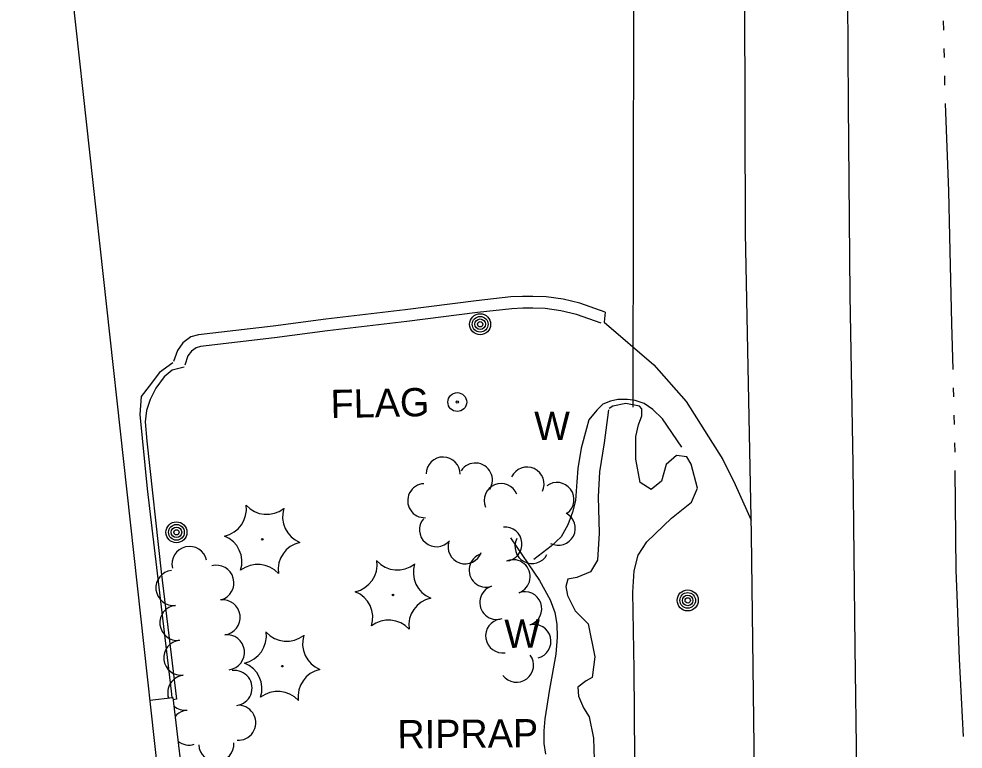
# Model space of a CAD drawing. Extents: x 589250 to 1188077, y 162953 to 363065.
# Drawn here: x 592605.8 to 592806.1, y 175104.5 to 175259.5 of the extents above; entities that cross this region are included whole.
import ezdxf

# ---------------------------------------------------------------- set-up
doc = ezdxf.new("R2010")
doc.units = 0
for name, color, linetype in [('E_BLD', 7, 'Continuous'), ('E_DRN_Pipe', 7, 'Continuous'), ('E_DRN_RipRap', 7, 'Continuous'), ('E_DRN_RipRap_Text', 7, 'Continuous'), ('E_DWY', 7, 'Continuous'), ('E_LAND_TreeLine_P', 7, 'Continuous'), ('E_LAND_Vegetation', 7, 'Continuous'), ('E_MAP_Limits', 7, 'Continuous'), ('E_MISCPROP', 7, 'Continuous'), ('E_MISCPROP_Text', 7, 'Continuous'), ('E_RDWY', 7, 'Continuous'), ('E_WAL', 7, 'Continuous'), ('E_WAL_Text', 7, 'Continuous'), ('E_WTR_FlowLine', 7, 'Continuous')]:
    doc.layers.add(name, color=color, linetype=linetype)

msp = doc.modelspace()

# ---------------------------------------------------------------- linework, layer by layer
at = {"layer": 'E_BLD'}
for p, q in [((592633.57, 175114.93), (592638.46, 175115.52)), ((592638.46, 175115.52), (592669, 174858.96))]:
    msp.add_line(p, q, dxfattribs=at)
at = {"layer": 'E_DRN_Pipe'}
msp.add_line((592736.19, 175280.03), (592736.03, 175177.09), dxfattribs=at)
at = {"layer": 'E_DRN_RipRap'}
for p, q in [((592730.91, 175176.54), (592729.94, 175169.51)), ((592731.78, 175177.27), (592731.05, 175176.83)), ((592734.55, 175177.88), (592731.78, 175177.27)), ((592737.48, 175177.32), (592734.55, 175177.88)), ((592737.93, 175176.74), (592737.48, 175177.32)), ((592737.94, 175175.28), (592737.93, 175176.74)), ((592737.23, 175173.37), (592737.94, 175175.28)), ((592736.66, 175170.88), (592737.23, 175173.37)), ((592736.7, 175166.05), (592736.66, 175170.88)), ((592729.94, 175169.51), (592728.97, 175163.35)), ((592745.33, 175166.86), (592743.15, 175164.94)), ((592747.52, 175166.58), (592745.33, 175166.86)), ((592748.41, 175164.98), (592747.52, 175166.58)), ((592737.62, 175161.09), (592736.7, 175166.05)), ((592743.15, 175164.94), (592742.15, 175161.42)), ((592749.77, 175159.87), (592748.41, 175164.98)), ((592728.97, 175163.35), (592728.72, 175158.09)), ((592739.98, 175159.64), (592737.62, 175161.09)), ((592742.15, 175161.42), (592739.98, 175159.64)), ((592748.48, 175156.94), (592749.77, 175159.87)), ((592728.72, 175158.09), (592728.94, 175150.33)), ((592744.27, 175153.54), (592748.48, 175156.94)), ((592739.05, 175148.52), (592744.27, 175153.54)), ((592728.94, 175150.33), (592728.55, 175144.63)), ((592737.17, 175145.72), (592739.05, 175148.52)), ((592728.55, 175144.63), (592727.1, 175142.13)), ((592736.32, 175142.35), (592737.17, 175145.72)), ((592727.1, 175142.13), (592724.19, 175140.93)), ((592736.06, 175137.81), (592736.32, 175142.35)), ((592722.29, 175140.62), (592721.86, 175139.01)), ((592724.19, 175140.93), (592722.29, 175140.62)), ((592721.86, 175139.01), (592722.17, 175137.11)), ((592722.17, 175137.11), (592723.81, 175133.91)), ((592736.35, 175121.43), (592736.06, 175137.81)), ((592723.81, 175133.91), (592726.61, 175131.15)), ((592726.61, 175131.15), (592727.99, 175124.14)), ((592727.99, 175124.14), (592727.44, 175119.75)), ((592736.51, 175102.85), (592736.35, 175121.43)), ((592726.13, 175119), (592724.39, 175117.67)), ((592727.44, 175119.75), (592726.13, 175119)), ((592724.39, 175117.67), (592724.55, 175115.77)), ((592724.55, 175115.77), (592725.59, 175113.29)), ((592725.59, 175113.29), (592726.78, 175111.4)), ((592726.78, 175111.4), (592727.7, 175106.88)), ((592727.7, 175106.88), (592727.88, 175102.34))]:
    msp.add_line(p, q, dxfattribs=at)
at = {"layer": 'E_DWY'}
for p, q in [((592710.2, 175200.47), (592702.79, 175199.64)), ((592712.63, 175200.57), (592710.2, 175200.47)), ((592714.82, 175200.59), (592712.63, 175200.57)), ((592717.66, 175200.53), (592714.82, 175200.59)), ((592721.25, 175199.99), (592717.66, 175200.53)), ((592702.79, 175199.64), (592687.77, 175197.77)), ((592724.81, 175199.13), (592721.25, 175199.99)), ((592730.15, 175197.25), (592724.81, 175199.13)), ((592687.77, 175197.77), (592670.95, 175195.74)), ((592703.08, 175197.16), (592688.08, 175195.29)), ((592710.39, 175197.97), (592703.08, 175197.16)), ((592712.69, 175198.07), (592710.39, 175197.97)), ((592714.81, 175198.08), (592712.69, 175198.07)), ((592717.45, 175198.03), (592714.81, 175198.08)), ((592720.77, 175197.53), (592717.45, 175198.03)), ((592724.1, 175196.73), (592720.77, 175197.53)), ((592729.32, 175194.89), (592724.1, 175196.73)), ((592730.15, 175197.25), (592729.99, 175195.16)), ((592659.72, 175194.3), (592643.91, 175192.41)), ((592670.95, 175195.74), (592659.72, 175194.3)), ((592688.08, 175195.29), (592671.26, 175193.26)), ((592729.99, 175195.16), (592740.49, 175186.09)), ((592643.91, 175192.41), (592642.26, 175192.02)), ((592671.26, 175193.26), (592660.03, 175191.82)), ((592640.6, 175190.72), (592639.41, 175189.14)), ((592642.26, 175192.02), (592640.6, 175190.72)), ((592660.03, 175191.82), (592644.35, 175189.95)), ((592639.41, 175189.14), (592638.62, 175186.79)), ((592642.4, 175188.95), (592641.65, 175187.96)), ((592643.37, 175189.71), (592642.4, 175188.95)), ((592644.35, 175189.95), (592643.37, 175189.71)), ((592638.46, 175186.52), (592635.64, 175184.44)), ((592641.65, 175187.96), (592640.99, 175185.99)), ((592635.64, 175184.44), (592633.45, 175181.58)), ((592740.49, 175186.09), (592747.35, 175178.26)), ((592633.45, 175181.58), (592631.73, 175179.35)), ((592631.73, 175179.35), (592631.45, 175175.56)), ((592747.35, 175178.26), (592755.18, 175166.02)), ((592631.45, 175175.56), (592633.01, 175159.78)), ((592755.18, 175166.02), (592757.75, 175160.68)), ((592757.75, 175160.68), (592761.18, 175153.12)), ((592633.01, 175159.78), (592638.07, 175116.84)), ((592638.07, 175116.84), (592638.22, 175115.49))]:
    msp.add_line(p, q, dxfattribs=at)
at = {"layer": 'E_LAND_TreeLine_P'}
for centre, radius, start, end in [((592695.8, 175162.9), 3.61, 359.1845, 179.1845), ((592702.66, 175161.63), 3.61, 326.7964, 146.7964), ((592713.61, 175160.78), 3.61, 334.8097, 154.8097), ((592691.89, 175157.25), 3.61, 92.976, 272.976), ((592708.1, 175157.27), 3.61, 22.2879, 202.2879), ((592719.96, 175157.5), 3.61, 307.0153, 127.0153), ((592720.24, 175151.4), 3.61, 242.7279, 62.7279), ((592694.38, 175151.09), 3.61, 139.5721, 319.5721), ((592708.93, 175148.05), 3.61, 275.0604, 95.0604), ((592700.46, 175147.45), 3.61, 160.984, 340.984), ((592714.65, 175147.51), 3.61, 152.1857, 332.1857), ((592641.99, 175143.8), 3.73, 13.0153, 193.0153), ((592704.93, 175142.51), 3.61, 108.1709, 288.1709), ((592710.67, 175141.12), 3.61, 289.9889, 109.9889), ((592638.58, 175138.75), 3.73, 96.4436, 276.4436), ((592647.69, 175139.81), 3.73, 285.4179, 105.4179), ((592707.18, 175135.65), 3.61, 108.1709, 288.1709), ((592649.02, 175132.49), 3.73, 277.0063, 97.0063), ((592713.11, 175134.33), 3.61, 289.6991, 109.6991), ((592639.42, 175131.33), 3.73, 96.4436, 276.4436), ((592708.43, 175128.56), 3.61, 98.6131, 278.6131), ((592715.08, 175127.4), 3.61, 283.785, 103.785), ((592649.93, 175125.08), 3.73, 277.0063, 97.0063), ((592640.26, 175123.92), 3.73, 96.4436, 276.4436), ((592711.39, 175122.34), 3.61, 216.6058, 36.6058), ((592641.09, 175116.5), 3.73, 96.4436, 197.0289), ((592651.55, 175117.5), 3.73, 277.6115, 97.6115), ((592641.09, 175116.5), 3.73, 229.7447, 276.4436), ((592641.88, 175109.13), 3.73, 107.5892, 141.7417), ((592652.31, 175110.13), 3.73, 266.4009, 86.4009), ((592641.88, 175109.13), 3.73, 231.8344, 287.5892), ((592647.68, 175105.63), 3.73, 183.2128, 3.2128)]:
    msp.add_arc(centre, radius, start, end, dxfattribs=at)
at = {"layer": 'E_LAND_Vegetation'}
for centre in [(592657.43, 175149.06), (592685.17, 175137.26), (592661.67, 175122.13)]:
    msp.add_circle(centre, 0.167, dxfattribs=at)
for centre, radius, start, end in [((592648.17, 175155.5), 5.9, 282.2939, 8.0588), ((592658.35, 175160.24), 5.9, 222.2893, 308.0542), ((592667.63, 175153.86), 5.9, 162.2939, 248.0588), ((592647.22, 175144.27), 5.9, 342.2939, 68.0588), ((592666.68, 175142.63), 5.9, 102.2939, 188.0588), ((592675.91, 175143.7), 5.9, 282.2939, 8.0588), ((592686.1, 175148.44), 5.9, 222.2893, 308.0542), ((592656.48, 175137.82), 5.91, 42.3337, 128.0098), ((592695.37, 175142.06), 5.9, 162.2939, 248.0588), ((592674.97, 175132.47), 5.9, 342.2939, 68.0588), ((592694.43, 175130.82), 5.9, 102.2939, 188.0588), ((592684.22, 175126.02), 5.91, 42.3337, 128.0098), ((592652.41, 175128.57), 5.9, 282.2939, 8.0588), ((592662.6, 175133.31), 5.9, 222.2893, 308.0542), ((592671.87, 175126.93), 5.9, 162.2939, 248.0588), ((592651.46, 175117.33), 5.9, 342.2939, 68.0588), ((592670.92, 175115.69), 5.9, 102.2939, 188.0588), ((592660.72, 175110.88), 5.91, 42.3337, 128.0098)]:
    msp.add_arc(centre, radius, start, end, dxfattribs=at)
at = {"layer": 'E_MAP_Limits'}
msp.add_line((592605.79, 175367.2), (592651.48, 174952.24), dxfattribs=at)
at = {"layer": 'E_MISCPROP'}
for centre, radius in [((592703.66, 175194.68), 2.23), ((592703.66, 175194.68), 1.67), ((592703.66, 175194.68), 1.12), ((592703.66, 175194.68), 0.558), ((592698.81, 175178.17), 2), ((592698.81, 175178.17), 0.25), ((592639.22, 175150.54), 2.23), ((592639.22, 175150.54), 1.67), ((592639.22, 175150.54), 1.12), ((592639.22, 175150.54), 0.558), ((592747.7, 175136.09), 2.23), ((592747.7, 175136.09), 1.67), ((592747.7, 175136.09), 1.12), ((592747.7, 175136.09), 0.558)]:
    msp.add_circle(centre, radius, dxfattribs=at)
at = {"layer": 'E_RDWY'}
for p, q in [((592781.84, 175241.35), (592781.51, 175280.58)), ((592759.99, 175214.07), (592759.81, 175268.75)), ((592782.19, 175200.84), (592781.84, 175241.35)), ((592761.24, 175150.06), (592759.99, 175214.07)), ((592782.77, 175165.01), (592782.19, 175200.84)), ((592783.24, 175126.21), (592782.77, 175165.01)), ((592761.77, 175105.17), (592761.24, 175150.06)), ((592783.7, 175089.24), (592783.24, 175126.21)), ((592762.55, 175063.53), (592761.77, 175105.17))]:
    msp.add_line(p, q, dxfattribs=at)
at = {"layer": 'E_WAL'}
for p, q in [((592638.32, 175184.94), (592636.59, 175183.5)), ((592640.84, 175185.59), (592638.32, 175184.94)), ((592636.59, 175183.5), (592634.88, 175181.12)), ((592634.88, 175181.12), (592633.63, 175178.74)), ((592633.63, 175178.74), (592632.86, 175176.36)), ((592731.31, 175178.37), (592729.71, 175177.72)), ((592732.9, 175178.7), (592731.31, 175178.37)), ((592734.93, 175178.72), (592732.9, 175178.7)), ((592736.54, 175178.52), (592734.93, 175178.72)), ((592738.47, 175177.9), (592736.54, 175178.52)), ((592632.86, 175176.36), (592632.57, 175173.99)), ((592728.44, 175176.42), (592726.75, 175174.38)), ((592729.71, 175177.72), (592728.44, 175176.42)), ((592740.29, 175176.63), (592738.47, 175177.9)), ((592742.34, 175174.62), (592740.29, 175176.63)), ((592726.75, 175174.38), (592726.23, 175172.56)), ((592746.45, 175168.57), (592742.34, 175174.62)), ((592632.57, 175173.99), (592632.92, 175169.89)), ((592726.23, 175172.56), (592725.09, 175168.38)), ((592632.92, 175169.89), (592636, 175142.13)), ((592725.09, 175168.38), (592724.38, 175164.11)), ((592724.38, 175164.11), (592724.19, 175161.22)), ((592724.19, 175161.22), (592723.9, 175157.27)), ((592723.9, 175157.27), (592723.28, 175154.8)), ((592723.28, 175154.8), (592722.24, 175152.12)), ((592722.24, 175152.12), (592720.87, 175149.55)), ((592710.08, 175149.35), (592716.25, 175140.32)), ((592720.87, 175149.55), (592718.75, 175147.61)), ((592718.75, 175147.61), (592715.03, 175144.8)), ((592636, 175142.13), (592639.23, 175115.15)), ((592716.25, 175140.32), (592718.53, 175136.18)), ((592718.53, 175136.18), (592719.51, 175133.52)), ((592719.51, 175133.52), (592719.96, 175131.07)), ((592719.96, 175131.07), (592719.98, 175128.29)), ((592719.98, 175128.29), (592719.69, 175124.66)), ((592719.69, 175124.66), (592718.37, 175117.28)), ((592718.37, 175117.28), (592717.35, 175110.97)), ((592639.23, 175115.15), (592638.52, 175114.98)), ((592717.35, 175110.97), (592717.16, 175108.4)), ((592717.16, 175108.4), (592717.18, 175105.73)), ((592717.18, 175105.73), (592717.52, 175103.49))]:
    msp.add_line(p, q, dxfattribs=at)
at = {"layer": 'E_WTR_FlowLine'}
for p, q in [((592801.93, 175259.05), (592801.97, 175257.11)), ((592802.05, 175253.21), (592802.09, 175251.27)), ((592802.17, 175247.38), (592802.21, 175245.43)), ((592802.32, 175241.54), (592803.02, 175222.94)), ((592803.02, 175222.94), (592803.25, 175213.32)), ((592803.25, 175213.32), (592803.69, 175194.86)), ((592803.69, 175194.86), (592803.93, 175185.09)), ((592804.02, 175181.2), (592804.07, 175179.25)), ((592804.16, 175175.36), (592804.21, 175173.41)), ((592804.3, 175169.52), (592804.35, 175167.57)), ((592804.4, 175163.68), (592804.58, 175142.49)), ((592804.58, 175142.49), (592804.85, 175135.45)), ((592804.85, 175135.45), (592805.32, 175123.63)), ((592805.32, 175123.63), (592806.13, 175107.25))]:
    msp.add_line(p, q, dxfattribs=at)

# ---------------------------------------------------------------- texts
at = {"layer": 'E_DRN_RipRap_Text'}
msp.add_text('RIPRAP', height=6, rotation=0.4865, dxfattribs=at).set_placement((592686.12, 175104.68))
at = {"layer": 'E_MISCPROP_Text'}
msp.add_text('FLAG', height=6, rotation=1.2607, dxfattribs=at).set_placement((592671.98, 175174.75))
at = {"layer": 'E_WAL_Text'}
for p in [(592715.18, 175170.1), (592708.83, 175126.01)]:
    msp.add_text('W', height=6, rotation=0.4865, dxfattribs=at).set_placement(p)

doc.saveas('drawing.dxf')
